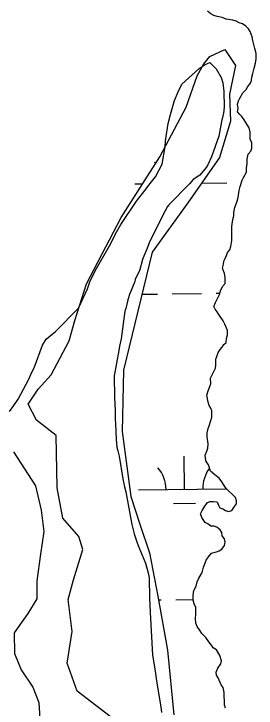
# Model space of a CAD drawing. Extents: x 3683613 to 3738215, y 469626 to 495384.
# Drawn here: x 3716943 to 3717207, y 481988 to 482743 of the extents above; entities that cross this region are included whole.
import ezdxf

# ---------------------------------------------------------------- set-up
doc = ezdxf.new("R2010")
doc.units = 0
for name, color, linetype in [('V-SITE-VEGE', 7, 'Continuous'), ('V-TOPO-SHOR', 7, 'Continuous'), ('V-WETL-SWMP', 7, 'Continuous')]:
    doc.layers.add(name, color=color, linetype=linetype)

msp = doc.modelspace()

# ---------------------------------------------------------------- linework, layer by layer
at = {"layer": 'V-SITE-VEGE'}
for points in [[(3716938.09, 482310.72), (3716942.75, 482317.19), (3716947.39, 482324.24), (3716958.98, 482345.98), (3716962.45, 482353.62), (3716964.77, 482358.32), (3716974, 482382.98), (3716978.06, 482389.44), (3716982.14, 482392.98), (3716987.97, 482397.7), (3717013.02, 482423.04), (3717022.85, 482444.18), (3717025.73, 482452.99), (3717032.69, 482466.5), (3717048.35, 482493.54), (3717053.56, 482504.11), (3717059.36, 482514.1), (3717076.2, 482539.39), (3717085.5, 482551.16), (3717091.32, 482558.81), (3717097.14, 482565.87), (3717104.09, 482579.97), (3717107.49, 482598.74), (3717108.04, 482605.18), (3717110.86, 482623.95), (3717113.15, 482633.92), (3717117.75, 482649.17), (3717121.79, 482658.57), (3717125.85, 482666.79), (3717144.5, 482683.89), (3717150.91, 482688.03)], [(3717150.91, 482688.03), (3717156.17, 482690.4), (3717163.24, 482683.41), (3717168.57, 482674.07), (3717170.36, 482668.22), (3717171.59, 482658.86), (3717171.69, 482641.87), (3717171.14, 482635.42), (3717168.85, 482626.04), (3717166.01, 482610.2), (3717157.94, 482587.9), (3717153.89, 482579.08), (3717152.15, 482576.15), (3717145.16, 482567.9), (3717138.16, 482563.18), (3717134.09, 482558.47), (3717111.37, 482535.49), (3717110.21, 482533.73), (3717104.99, 482524.33), (3717089.94, 482494.36), (3717087.63, 482487.32), (3717084.16, 482479.68), (3717083.01, 482476.16), (3717079.57, 482463.84), (3717077.25, 482459.73), (3717074.93, 482454.44), (3717074.36, 482452.09), (3717068.58, 482438), (3717066.86, 482432.13), (3717064.57, 482422.75), (3717063.42, 482419.81), (3717059.49, 482389.91), (3717057.78, 482381.7), (3717057.22, 482377.01), (3717052.1, 482349.45), (3717052.24, 482326.02), (3717052.91, 482311.96), (3717052.96, 482302), (3717053.57, 482297.91), (3717054.26, 482280.34), (3717054.89, 482272.14), (3717056.09, 482268.05), (3717057.29, 482262.2), (3717061.54, 482237.61), (3717063.34, 482228.84), (3717064.55, 482223.57), (3717071.19, 482187.88), (3717073.6, 482177.93), (3717077.17, 482167.99), (3717078.95, 482163.32), (3717086.08, 482145.79), (3717089.07, 482135.26), (3717090.27, 482129.99), (3717090.4, 482107.73), (3717091.07, 482092.51), (3717093.69, 482045.66), (3717096.12, 482031.03), (3717098.55, 482015.22), (3717102.8, 481989.47), (3717103.42, 481983.62)]]:
    msp.add_lwpolyline(points, dxfattribs=at)
at = {"layer": 'V-TOPO-SHOR'}
for p, q in [((3717157.11, 482743.23), (3717153.58, 482746.14)), ((3717160.64, 482741.5), (3717157.11, 482743.23)), ((3717164.16, 482740.34), (3717160.64, 482741.5)), ((3717169.44, 482739.2), (3717164.16, 482740.34)), ((3717174.13, 482737.47), (3717169.44, 482739.2)), ((3717181.17, 482736.34), (3717174.13, 482737.47)), ((3717184.69, 482735.19), (3717181.17, 482736.34)), ((3717188.22, 482733.45), (3717184.69, 482735.19)), ((3717191.74, 482732.3), (3717188.22, 482733.45)), ((3717195.26, 482729.98), (3717191.74, 482732.3)), ((3717198.21, 482727.07), (3717195.26, 482729.98)), ((3717199.98, 482724.15), (3717198.21, 482727.07)), ((3717202.36, 482718.3), (3717199.98, 482724.15)), ((3717202.97, 482714.21), (3717202.36, 482718.3)), ((3717204.17, 482710.11), (3717202.97, 482714.21)), ((3717205.36, 482705.43), (3717204.17, 482710.11)), ((3717206.57, 482700.17), (3717205.36, 482705.43)), ((3717206.04, 482689.62), (3717206.6, 482694.31)), ((3717206.6, 482694.31), (3717206.57, 482700.17)), ((3717204.31, 482684.34), (3717206.04, 482689.62)), ((3717202.03, 482674.37), (3717203.18, 482678.47)), ((3717203.18, 482678.47), (3717204.31, 482684.34)), ((3717200.31, 482667.91), (3717201.46, 482670.85)), ((3717201.46, 482670.85), (3717202.03, 482674.37)), ((3717195.66, 482660.86), (3717197.4, 482664.38)), ((3717197.4, 482664.38), (3717200.31, 482667.91)), ((3717188.69, 482651.44), (3717192.17, 482657.32)), ((3717192.17, 482657.32), (3717195.66, 482660.86)), ((3717186.38, 482644.99), (3717187.53, 482648.51)), ((3717187.53, 482648.51), (3717188.69, 482651.44)), ((3717186.99, 482640.3), (3717186.38, 482644.99)), ((3717186.43, 482636.79), (3717186.99, 482640.3)), ((3717188.79, 482633.87), (3717186.43, 482636.79)), ((3717191.14, 482631.54), (3717188.79, 482633.87)), ((3717193.51, 482628.04), (3717191.14, 482631.54)), ((3717196.46, 482623.37), (3717193.51, 482628.04)), ((3717198.83, 482619.28), (3717196.46, 482623.37)), ((3717200.03, 482614.6), (3717198.83, 482619.28)), ((3717200.07, 482606.99), (3717200.03, 482614.6)), ((3717201.85, 482602.9), (3717200.07, 482606.99)), ((3717201.89, 482597.04), (3717201.85, 482602.9)), ((3717200.73, 482594.1), (3717201.89, 482597.04)), ((3717196.68, 482585.29), (3717197.82, 482590.57)), ((3717197.82, 482590.57), (3717200.73, 482594.1)), ((3717196.15, 482575.33), (3717196.71, 482580.61)), ((3717196.71, 482580.61), (3717196.68, 482585.29)), ((3717196.18, 482571.23), (3717196.15, 482575.33)), ((3717191.54, 482562.42), (3717192.7, 482565.35)), ((3717192.7, 482565.35), (3717196.18, 482571.23)), ((3717189.24, 482555.37), (3717191.54, 482562.42)), ((3717186.96, 482543.65), (3717188.09, 482551.27)), ((3717188.09, 482551.27), (3717189.24, 482555.37)), ((3717185.82, 482539.54), (3717186.96, 482543.65)), ((3717183.51, 482532.5), (3717185.82, 482539.54)), ((3717182.37, 482527.22), (3717183.51, 482532.5)), ((3717182.39, 482523.7), (3717182.37, 482527.22)), ((3717180.12, 482511.97), (3717181.24, 482519.59)), ((3717181.24, 482519.59), (3717182.39, 482523.7)), ((3717180.2, 482496.74), (3717180.12, 482511.97)), ((3717179.07, 482490.29), (3717180.2, 482496.74)), ((3717177.92, 482486.77), (3717179.07, 482490.29)), ((3717174.44, 482480.31), (3717175.59, 482483.83)), ((3717175.59, 482483.83), (3717177.92, 482486.77)), ((3717170.98, 482470.91), (3717171.55, 482474.43)), ((3717171.55, 482474.43), (3717172.7, 482477.37)), ((3717172.7, 482477.37), (3717174.44, 482480.31)), ((3717169.83, 482466.81), (3717170.98, 482470.91)), ((3717172.21, 482460.96), (3717169.83, 482466.81)), ((3717172.82, 482456.87), (3717172.21, 482460.96)), ((3717172.86, 482449.84), (3717172.82, 482456.87)), ((3717167.63, 482442.19), (3717169.95, 482446.89)), ((3717169.95, 482446.89), (3717172.86, 482449.84)), ((3717162.43, 482429.27), (3717167.06, 482438.67)), ((3717167.06, 482438.67), (3717167.63, 482442.19)), ((3717160.7, 482425.16), (3717162.43, 482429.27)), ((3717161.89, 482422.24), (3717160.7, 482425.16)), ((3717164.25, 482419.32), (3717161.89, 482422.24)), ((3717166.02, 482416.41), (3717164.25, 482419.32)), ((3717170.75, 482409.4), (3717166.02, 482416.41)), ((3717172.53, 482405.9), (3717170.75, 482409.4)), ((3717175.49, 482398.89), (3717172.53, 482405.9)), ((3717175.52, 482394.2), (3717175.49, 482398.89)), ((3717174.37, 482390.09), (3717175.52, 482394.2)), ((3717169.74, 482380.69), (3717171.48, 482383.63)), ((3717171.48, 482383.63), (3717173.81, 482385.99)), ((3717173.81, 482385.99), (3717174.37, 482390.09)), ((3717165.09, 482374.81), (3717167.41, 482378.34)), ((3717167.41, 482378.34), (3717169.74, 482380.69)), ((3717162.79, 482367.77), (3717163.94, 482370.7)), ((3717163.94, 482370.7), (3717165.09, 482374.81)), ((3717162.26, 482357.8), (3717162.82, 482361.32)), ((3717162.82, 482361.32), (3717162.79, 482367.77)), ((3717157.05, 482347.23), (3717162.26, 482357.8)), ((3717157.08, 482340.79), (3717157.05, 482347.23)), ((3717154.2, 482333.15), (3717157.08, 482340.79)), ((3717153.05, 482328.46), (3717154.2, 482333.15)), ((3717154.27, 482320.85), (3717153.05, 482328.46)), ((3717155.46, 482317.34), (3717154.27, 482320.85)), ((3717157.24, 482314.42), (3717155.46, 482317.34)), ((3717158.42, 482311.5), (3717157.24, 482314.42)), ((3717158.46, 482304.47), (3717158.42, 482311.5)), ((3717155.59, 482295.08), (3717157.31, 482300.95)), ((3717157.31, 482300.95), (3717158.46, 482304.47)), ((3717154.43, 482292.15), (3717155.59, 482295.08)), ((3717153.29, 482287.46), (3717154.43, 482292.15)), ((3717153.31, 482283.35), (3717153.29, 482287.46)), ((3717154.53, 482275.75), (3717153.31, 482283.35)), ((3717152.82, 482267.54), (3717153.97, 482271.06)), ((3717153.97, 482271.06), (3717154.53, 482275.75)), ((3717151.08, 482263.42), (3717152.82, 482267.54)), ((3717151.71, 482256.98), (3717151.08, 482263.42)), ((3717154.66, 482252.9), (3717151.71, 482256.98)), ((3717157.04, 482245.88), (3717154.66, 482252.9)), ((3717161.75, 482241.81), (3717157.04, 482245.88)), ((3717166.46, 482238.32), (3717161.75, 482241.81)), ((3717169.41, 482234.24), (3717166.46, 482238.32)), ((3717171.78, 482230.15), (3717169.41, 482234.24)), ((3717174.14, 482227.24), (3717171.78, 482230.15)), ((3717184.15, 482217.34), (3717174.14, 482227.24)), ((3717150.82, 482207.77), (3717153.72, 482211.89)), ((3717153.72, 482211.89), (3717156.65, 482213.08)), ((3717156.65, 482213.08), (3717160.16, 482213.1)), ((3717160.16, 482213.1), (3717164.27, 482212.54)), ((3717164.27, 482212.54), (3717165.46, 482209.03)), ((3717183.04, 482207.37), (3717185.37, 482210.31)), ((3717185.35, 482213.83), (3717184.15, 482217.34)), ((3717185.37, 482210.31), (3717185.35, 482213.83)), ((3717146.18, 482199.54), (3717147.92, 482203.07)), ((3717147.92, 482203.07), (3717150.82, 482207.77)), ((3717165.46, 482209.03), (3717167.23, 482206.11)), ((3717167.23, 482206.11), (3717170.17, 482204.95)), ((3717170.17, 482204.95), (3717173.11, 482203.21)), ((3717173.11, 482203.21), (3717176.63, 482202.06)), ((3717176.63, 482202.06), (3717180.14, 482203.25)), ((3717180.14, 482203.25), (3717183.04, 482207.37)), ((3717147.38, 482195.45), (3717146.18, 482199.54)), ((3717150.92, 482190.2), (3717147.38, 482195.45)), ((3717153.86, 482188.46), (3717150.92, 482190.2)), ((3717157.39, 482186.13), (3717153.86, 482188.46)), ((3717160.9, 482186.15), (3717157.39, 482186.13)), ((3717163.84, 482185), (3717160.9, 482186.15)), ((3717167.37, 482182.09), (3717163.84, 482185)), ((3717169.14, 482179.17), (3717167.37, 482182.09)), ((3717169.75, 482175.66), (3717169.14, 482179.17)), ((3717172.11, 482172.16), (3717169.75, 482175.66)), ((3717172.72, 482168.65), (3717172.11, 482172.16)), ((3717169.25, 482161.01), (3717172.15, 482165.13)), ((3717172.15, 482165.13), (3717172.72, 482168.65)), ((3717158.14, 482156.85), (3717163.41, 482158.05)), ((3717163.41, 482158.05), (3717166.33, 482159.24)), ((3717166.33, 482159.24), (3717169.25, 482161.01)), ((3717152.33, 482149.2), (3717154.65, 482152.73)), ((3717154.65, 482152.73), (3717158.14, 482156.85)), ((3717149.44, 482141.57), (3717150.59, 482145.09)), ((3717150.59, 482145.09), (3717152.33, 482149.2)), ((3717143.66, 482128.65), (3717147.72, 482135.7)), ((3717147.72, 482135.7), (3717149.44, 482141.57)), ((3717142.5, 482125.71), (3717143.66, 482128.65)), ((3717139.62, 482117.49), (3717141.36, 482121.02)), ((3717141.36, 482121.02), (3717142.5, 482125.71)), ((3717137.91, 482109.28), (3717138.47, 482114.56)), ((3717138.47, 482114.56), (3717139.62, 482117.49)), ((3717137.93, 482105.77), (3717137.91, 482109.28)), ((3717139.13, 482101.67), (3717137.93, 482105.77)), ((3717140.91, 482097.58), (3717139.13, 482101.67)), ((3717140.95, 482089.97), (3717140.91, 482097.58)), ((3717140.39, 482085.86), (3717140.95, 482089.97)), ((3717141.01, 482080.6), (3717140.39, 482085.86)), ((3717142.2, 482077.09), (3717141.01, 482080.6)), ((3717145.74, 482072.42), (3717142.2, 482077.09)), ((3717147.51, 482069.5), (3717145.74, 482072.42)), ((3717151.64, 482064.84), (3717147.51, 482069.5)), ((3717155.18, 482060.17), (3717151.64, 482064.84)), ((3717158.13, 482056.68), (3717155.18, 482060.17)), ((3717159.91, 482053.76), (3717158.13, 482056.68)), ((3717163.43, 482051.43), (3717159.91, 482053.76)), ((3717166.98, 482045.6), (3717163.43, 482051.43)), ((3717168.77, 482039.75), (3717166.98, 482045.6)), ((3717164.72, 482031.52), (3717168.21, 482036.23)), ((3717168.21, 482036.23), (3717168.77, 482039.75)), ((3717162.99, 482027.41), (3717164.72, 482031.52)), ((3717163.59, 482023.9), (3717162.99, 482027.41)), ((3717165.37, 482020.98), (3717163.59, 482023.9)), ((3717168.34, 482013.39), (3717165.37, 482020.98)), ((3717170.7, 482010.47), (3717168.34, 482013.39)), ((3717171.9, 482005.2), (3717170.7, 482010.47)), ((3717171.98, 481991.73), (3717171.9, 482005.2)), ((3717173.17, 481988.22), (3717171.98, 481991.73))]:
    msp.add_line(p, q, dxfattribs=at)
at = {"layer": 'V-WETL-SWMP'}
for p, q in [((3717160.64, 482741.5), (3717157.11, 482743.23)), ((3717164.16, 482740.34), (3717160.64, 482741.5)), ((3717169.44, 482739.2), (3717164.16, 482740.34)), ((3717174.13, 482737.47), (3717169.44, 482739.2)), ((3717181.17, 482736.34), (3717174.13, 482737.47)), ((3717184.69, 482735.19), (3717181.17, 482736.34)), ((3717188.22, 482733.45), (3717184.69, 482735.19)), ((3717191.74, 482732.3), (3717188.22, 482733.45)), ((3717195.26, 482729.98), (3717191.74, 482732.3)), ((3717198.21, 482727.07), (3717195.26, 482729.98)), ((3717199.98, 482724.15), (3717198.21, 482727.07)), ((3717202.36, 482718.3), (3717199.98, 482724.15)), ((3717202.97, 482714.21), (3717202.36, 482718.3)), ((3717204.17, 482710.11), (3717202.97, 482714.21)), ((3717205.36, 482705.43), (3717204.17, 482710.11)), ((3717156.05, 482696.93), (3717172.42, 482704.35)), ((3717172.42, 482704.35), (3717184.25, 482687.12)), ((3717206.57, 482700.17), (3717205.36, 482705.43)), ((3717149.64, 482688.97), (3717156.05, 482696.93)), ((3717206.04, 482689.62), (3717206.6, 482694.31)), ((3717206.6, 482694.31), (3717206.57, 482700.17)), ((3717142.39, 482676.03), (3717149.64, 482688.97)), ((3717184.25, 482687.12), (3717177.68, 482656.01)), ((3717204.31, 482684.34), (3717206.04, 482689.62)), ((3717202.03, 482674.37), (3717203.18, 482678.47)), ((3717203.18, 482678.47), (3717204.31, 482684.34)), ((3717130.56, 482641.96), (3717142.39, 482676.03)), ((3717200.31, 482667.91), (3717201.46, 482670.85)), ((3717201.46, 482670.85), (3717202.03, 482674.37)), ((3717195.66, 482660.86), (3717197.4, 482664.38)), ((3717197.4, 482664.38), (3717200.31, 482667.91)), ((3717177.68, 482656.01), (3717178.73, 482626.69)), ((3717188.69, 482651.44), (3717192.17, 482657.32)), ((3717192.17, 482657.32), (3717195.66, 482660.86)), ((3717186.38, 482644.99), (3717187.53, 482648.51)), ((3717187.53, 482648.51), (3717188.69, 482651.44)), ((3717101.85, 482587.85), (3717130.56, 482641.96)), ((3717186.99, 482640.3), (3717186.38, 482644.99)), ((3717186.43, 482636.79), (3717186.99, 482640.3)), ((3717188.79, 482633.87), (3717186.43, 482636.79)), ((3717191.14, 482631.54), (3717188.79, 482633.87)), ((3717178.73, 482626.69), (3717166.65, 482587.05)), ((3717193.51, 482628.04), (3717191.14, 482631.54)), ((3717196.46, 482623.37), (3717193.51, 482628.04)), ((3717198.83, 482619.28), (3717196.46, 482623.37)), ((3717200.03, 482614.6), (3717198.83, 482619.28)), ((3717200.07, 482606.99), (3717200.03, 482614.6)), ((3717201.85, 482602.9), (3717200.07, 482606.99)), ((3717201.89, 482597.04), (3717201.85, 482602.9)), ((3717200.73, 482594.1), (3717201.89, 482597.04)), ((3717059.43, 482521.93), (3717101.85, 482587.85)), ((3717196.68, 482585.29), (3717197.82, 482590.57)), ((3717197.82, 482590.57), (3717200.73, 482594.1)), ((3717166.65, 482587.05), (3717132.04, 482537.89)), ((3717196.15, 482575.33), (3717196.71, 482580.61)), ((3717196.71, 482580.61), (3717196.68, 482585.29)), ((3717196.18, 482571.23), (3717196.15, 482575.33)), ((3717191.54, 482562.42), (3717192.7, 482565.35)), ((3717192.7, 482565.35), (3717196.18, 482571.23)), ((3717074.63, 482558.38), (3717082.95, 482558.48)), ((3717147.07, 482559.23), (3717174.62, 482559.55)), ((3717189.24, 482555.37), (3717191.54, 482562.42)), ((3717186.96, 482543.65), (3717188.09, 482551.27)), ((3717188.09, 482551.27), (3717189.24, 482555.37)), ((3717136.11, 482543.67), (3717136.8, 482543.68)), ((3717185.82, 482539.54), (3717186.96, 482543.65)), ((3717132.04, 482537.89), (3717093.36, 482484.01)), ((3717183.51, 482532.5), (3717185.82, 482539.54)), ((3717182.37, 482527.22), (3717183.51, 482532.5)), ((3717182.39, 482523.7), (3717182.37, 482527.22)), ((3717022.02, 482449.59), (3717059.43, 482521.93)), ((3717180.12, 482511.97), (3717181.24, 482519.59)), ((3717181.24, 482519.59), (3717182.39, 482523.7)), ((3717180.2, 482496.74), (3717180.12, 482511.97)), ((3717179.07, 482490.29), (3717180.2, 482496.74)), ((3717177.92, 482486.77), (3717179.07, 482490.29)), ((3717093.36, 482484.01), (3717062.14, 482355.71)), ((3717174.44, 482480.31), (3717175.59, 482483.83)), ((3717175.59, 482483.83), (3717177.92, 482486.77)), ((3717170.98, 482470.91), (3717171.55, 482474.43)), ((3717171.55, 482474.43), (3717172.7, 482477.37)), ((3717172.7, 482477.37), (3717174.44, 482480.31)), ((3717169.83, 482466.81), (3717170.98, 482470.91)), ((3717172.21, 482460.96), (3717169.83, 482466.81)), ((3717172.82, 482456.87), (3717172.21, 482460.96)), ((3717172.86, 482449.84), (3717172.82, 482456.87)), ((3717009.06, 482409.94), (3717022.02, 482449.59)), ((3717167.63, 482442.19), (3717169.95, 482446.89)), ((3717169.95, 482446.89), (3717172.86, 482449.84)), ((3717082.26, 482438.39), (3717099.18, 482438.59)), ((3717115.18, 482438.78), (3717147.17, 482439.15)), ((3717162.43, 482429.27), (3717167.06, 482438.67)), ((3717163.17, 482439.34), (3717167.18, 482439.38)), ((3717167.06, 482438.67), (3717167.63, 482442.19)), ((3717160.7, 482425.16), (3717162.43, 482429.27)), ((3717161.89, 482422.24), (3717160.7, 482425.16)), ((3717164.25, 482419.32), (3717161.89, 482422.24)), ((3717166.02, 482416.41), (3717164.25, 482419.32)), ((3717170.75, 482409.4), (3717166.02, 482416.41)), ((3717003.03, 482387.62), (3717009.06, 482409.94)), ((3717172.53, 482405.9), (3717170.75, 482409.4)), ((3717175.49, 482398.89), (3717172.53, 482405.9)), ((3717175.52, 482394.2), (3717175.49, 482398.89)), ((3717174.37, 482390.09), (3717175.52, 482394.2)), ((3716983.3, 482350.86), (3717003.03, 482387.62)), ((3717169.74, 482380.69), (3717171.48, 482383.63)), ((3717171.48, 482383.63), (3717173.81, 482385.99)), ((3717173.81, 482385.99), (3717174.37, 482390.09)), ((3717165.09, 482374.81), (3717167.41, 482378.34)), ((3717167.41, 482378.34), (3717169.74, 482380.69)), ((3717162.79, 482367.77), (3717163.94, 482370.7)), ((3717163.94, 482370.7), (3717165.09, 482374.81)), ((3717162.26, 482357.8), (3717162.82, 482361.32)), ((3717162.82, 482361.32), (3717162.79, 482367.77)), ((3717062.14, 482355.71), (3717060.77, 482289.15)), ((3717157.05, 482347.23), (3717162.26, 482357.8)), ((3716969.32, 482335.24), (3716983.3, 482350.86)), ((3717157.08, 482340.79), (3717157.05, 482347.23)), ((3717154.2, 482333.15), (3717157.08, 482340.79)), ((3716958.28, 482318.76), (3716969.32, 482335.24)), ((3717153.05, 482328.46), (3717154.2, 482333.15)), ((3717154.27, 482320.85), (3717153.05, 482328.46)), ((3716967.47, 482301.22), (3716958.28, 482318.76)), ((3717155.46, 482317.34), (3717154.27, 482320.85)), ((3717157.24, 482314.42), (3717155.46, 482317.34)), ((3717158.42, 482311.5), (3717157.24, 482314.42)), ((3717158.46, 482304.47), (3717158.42, 482311.5)), ((3716988.67, 482284.64), (3716967.47, 482301.22)), ((3717155.59, 482295.08), (3717157.31, 482300.95)), ((3717157.31, 482300.95), (3717158.46, 482304.47)), ((3717154.43, 482292.15), (3717155.59, 482295.08)), ((3717060.77, 482289.15), (3717070.26, 482218.26)), ((3717153.29, 482287.46), (3717154.43, 482292.15)), ((3717153.31, 482283.35), (3717153.29, 482287.46)), ((3716989.88, 482227.77), (3716988.67, 482284.64)), ((3717154.53, 482275.75), (3717153.31, 482283.35)), ((3717152.82, 482267.54), (3717153.97, 482271.06)), ((3717153.97, 482271.06), (3717154.53, 482275.75)), ((3716942.45, 482266.78), (3716966.12, 482229.97)), ((3717151.08, 482263.42), (3717152.82, 482267.54)), ((3717151.71, 482256.98), (3717151.08, 482263.42)), ((3717128.49, 482226.31), (3717128.07, 482262.31)), ((3717154.66, 482252.9), (3717151.71, 482256.98)), ((3717157.04, 482245.88), (3717154.66, 482252.9)), ((3717161.75, 482241.81), (3717157.04, 482245.88)), ((3717166.46, 482238.32), (3717161.75, 482241.81)), ((3717169.41, 482234.24), (3717166.46, 482238.32)), ((3717171.78, 482230.15), (3717169.41, 482234.24)), ((3716966.12, 482229.97), (3716972.43, 482203.33)), ((3716996.22, 482194.67), (3716989.88, 482227.77)), ((3717078.5, 482225.73), (3717174.53, 482226.85)), ((3717174.14, 482227.24), (3717171.78, 482230.15)), ((3717184.15, 482217.34), (3717174.14, 482227.24)), ((3717070.26, 482218.26), (3717080.11, 482188.12)), ((3717116.67, 482210.74), (3717140.67, 482211.02)), ((3717150.82, 482207.77), (3717153.72, 482211.89)), ((3717153.72, 482211.89), (3717156.65, 482213.08)), ((3717156.65, 482213.08), (3717160.16, 482213.1)), ((3717160.16, 482213.1), (3717164.27, 482212.54)), ((3717164.27, 482212.54), (3717165.46, 482209.03)), ((3717183.04, 482207.37), (3717185.37, 482210.31)), ((3717185.35, 482213.83), (3717184.15, 482217.34)), ((3717185.37, 482210.31), (3717185.35, 482213.83)), ((3716972.43, 482203.33), (3716975.49, 482180.19)), ((3717146.18, 482199.54), (3717147.92, 482203.07)), ((3717147.92, 482203.07), (3717150.82, 482207.77)), ((3717165.46, 482209.03), (3717167.23, 482206.11)), ((3717167.23, 482206.11), (3717170.17, 482204.95)), ((3717170.17, 482204.95), (3717173.11, 482203.21)), ((3717173.11, 482203.21), (3717176.63, 482202.06)), ((3717176.63, 482202.06), (3717180.14, 482203.25)), ((3717180.14, 482203.25), (3717183.04, 482207.37)), ((3717147.38, 482195.45), (3717146.18, 482199.54)), ((3717150.92, 482190.2), (3717147.38, 482195.45)), ((3717013.34, 482174.84), (3716996.22, 482194.67)), ((3717080.11, 482188.12), (3717090.55, 482157.1)), ((3717153.86, 482188.46), (3717150.92, 482190.2)), ((3717157.39, 482186.13), (3717153.86, 482188.46)), ((3716975.49, 482180.19), (3716971.82, 482155.54)), ((3717160.9, 482186.15), (3717157.39, 482186.13)), ((3717163.84, 482185), (3717160.9, 482186.15)), ((3717167.37, 482182.09), (3717163.84, 482185)), ((3717169.14, 482179.17), (3717167.37, 482182.09)), ((3717017.82, 482160.79), (3717013.34, 482174.84)), ((3717169.75, 482175.66), (3717169.14, 482179.17)), ((3717172.11, 482172.16), (3717169.75, 482175.66)), ((3717172.72, 482168.65), (3717172.11, 482172.16)), ((3717169.25, 482161.01), (3717172.15, 482165.13)), ((3717172.15, 482165.13), (3717172.72, 482168.65)), ((3717007.75, 482127.6), (3717017.82, 482160.79)), ((3717090.55, 482157.1), (3717099.62, 482109.95)), ((3717158.14, 482156.85), (3717163.41, 482158.05)), ((3717163.41, 482158.05), (3717166.33, 482159.24)), ((3717166.33, 482159.24), (3717169.25, 482161.01)), ((3716971.82, 482155.54), (3716967.88, 482126.49)), ((3717152.33, 482149.2), (3717154.65, 482152.73)), ((3717154.65, 482152.73), (3717158.14, 482156.85)), ((3717149.44, 482141.57), (3717150.59, 482145.09)), ((3717150.59, 482145.09), (3717152.33, 482149.2)), ((3717143.66, 482128.65), (3717147.72, 482135.7)), ((3717147.72, 482135.7), (3717149.44, 482141.57)), ((3717001.72, 482106.46), (3717007.75, 482127.6)), ((3717142.5, 482125.71), (3717143.66, 482128.65)), ((3716967.88, 482126.49), (3716967.7, 482107.14)), ((3717139.62, 482117.49), (3717141.36, 482121.02)), ((3717141.36, 482121.02), (3717142.5, 482125.71)), ((3717137.91, 482109.28), (3717138.47, 482114.56)), ((3717138.47, 482114.56), (3717139.62, 482117.49)), ((3716967.7, 482107.14), (3716957.83, 482091.25)), ((3717006.31, 482071.6), (3717001.72, 482106.46)), ((3717099.62, 482109.95), (3717109.92, 482051.08)), ((3717100.32, 482105.91), (3717103.05, 482105.94)), ((3717119.05, 482106.12), (3717137.93, 482106.34)), ((3717137.93, 482105.77), (3717137.91, 482109.28)), ((3717139.13, 482101.67), (3717137.93, 482105.77)), ((3717140.91, 482097.58), (3717139.13, 482101.67)), ((3717140.95, 482089.97), (3717140.91, 482097.58)), ((3716957.83, 482091.25), (3716943, 482070.06)), ((3717140.39, 482085.86), (3717140.95, 482089.97)), ((3717141.01, 482080.6), (3717140.39, 482085.86)), ((3717142.2, 482077.09), (3717141.01, 482080.6)), ((3717145.74, 482072.42), (3717142.2, 482077.09)), ((3716943, 482070.06), (3716943.42, 482047.78)), ((3717000.94, 482037.26), (3717006.31, 482071.6)), ((3717147.51, 482069.5), (3717145.74, 482072.42)), ((3717151.64, 482064.84), (3717147.51, 482069.5)), ((3717155.18, 482060.17), (3717151.64, 482064.84)), ((3717158.13, 482056.68), (3717155.18, 482060.17)), ((3717159.91, 482053.76), (3717158.13, 482056.68)), ((3717163.43, 482051.43), (3717159.91, 482053.76)), ((3717166.98, 482045.6), (3717163.43, 482051.43)), ((3716943.42, 482047.78), (3716950.56, 482029.94)), ((3717109.92, 482051.08), (3717117.07, 481980.76)), ((3717168.77, 482039.75), (3717166.98, 482045.6)), ((3717011.67, 482006.54), (3717000.94, 482037.26)), ((3717164.72, 482031.52), (3717168.21, 482036.23)), ((3717168.21, 482036.23), (3717168.77, 482039.75)), ((3716950.56, 482029.94), (3716963.57, 482010.96)), ((3717162.99, 482027.41), (3717164.72, 482031.52)), ((3717163.59, 482023.9), (3717162.99, 482027.41)), ((3717165.37, 482020.98), (3717163.59, 482023.9)), ((3717168.34, 482013.39), (3717165.37, 482020.98)), ((3716963.57, 482010.96), (3716969.82, 481994.28)), ((3717052.31, 481975.41), (3717011.67, 482006.54)), ((3717170.7, 482010.47), (3717168.34, 482013.39)), ((3717171.9, 482005.2), (3717170.7, 482010.47)), ((3717171.98, 481991.73), (3717171.9, 482005.2)), ((3716969.82, 481994.28), (3716971.42, 481970.84)), ((3717173.17, 481988.22), (3717171.98, 481991.73))]:
    msp.add_line(p, q, dxfattribs=at)
for centre, start, end in [((3717069.38, 482558.8), 38.04463, 41.43852), ((3717073.25, 482226.15), 359.89486, 41.43852), ((3717183.73, 482227.43), 142.02281, 181.43852)]:
    msp.add_arc(centre, 35.25, start, end, dxfattribs=at)

doc.saveas('drawing.dxf')
